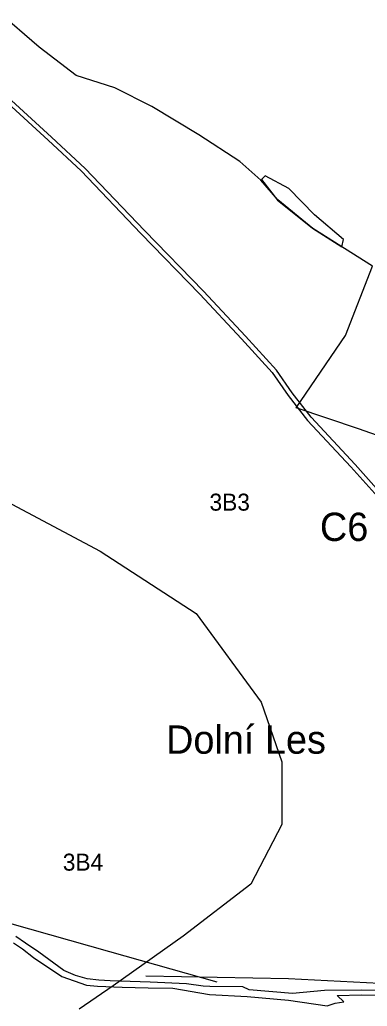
# Model space of a CAD drawing. Extents: x -564810 to -550519, y -1045831 to -1034011.
# Drawn here: x -551516 to -551271, y -1036817 to -1036121 of the extents above; entities that cross this region are included whole.
import ezdxf

# ---------------------------------------------------------------- set-up
doc = ezdxf.new("R2010")
doc.units = 0
for name, color, linetype in [('Lesní porost', 7, 'Continuous'), ('Obvod KPU', 7, 'Continuous'), ('označ pol cest', 7, 'Continuous'), ('Parcelní čísla', 7, 'Continuous'), ('Polní cesty stavající', 7, 'Continuous'), ('STG', 7, 'Continuous'), ('Vedení VN', 7, 'Continuous')]:
    doc.layers.add(name, color=color, linetype=linetype)

msp = doc.modelspace()

# ---------------------------------------------------------------- linework, layer by layer
at = {"layer": 'Lesní porost'}
for p, q in [((-551342.75, -1036230.8), (-551345.37, -1036233.31)), ((-551345.37, -1036233.31), (-551334.01, -1036247.83)), ((-551326.05, -1036239.69), (-551342.75, -1036230.8)), ((-551307.96, -1036258.24), (-551326.05, -1036239.69)), ((-551334.01, -1036247.83), (-551309.38, -1036267.73)), ((-551287.33, -1036275.74), (-551307.96, -1036258.24)), ((-551309.38, -1036267.73), (-551288.65, -1036280.85)), ((-551288.65, -1036280.85), (-551287.33, -1036275.74))]:
    msp.add_line(p, q, dxfattribs=at)
at = {"layer": 'Obvod KPU'}
for p, q in [((-551502.61, -1036139.98), (-551548.27, -1036100.46)), ((-551476.33, -1036159.88), (-551502.61, -1036139.98)), ((-551449.09, -1036168.57), (-551476.33, -1036159.88)), ((-551422.94, -1036181.78), (-551449.09, -1036168.57)), ((-551389.69, -1036201.84), (-551422.94, -1036181.78)), ((-551360.76, -1036220.64), (-551389.69, -1036201.84)), ((-551345.97, -1036233.79), (-551360.76, -1036220.64)), ((-551333.83, -1036247.73), (-551345.97, -1036233.79)), ((-551309.08, -1036267.83), (-551333.83, -1036247.73)), ((-551267.03, -1036294.56), (-551309.08, -1036267.83)), ((-551286.01, -1036343.39), (-551267.03, -1036294.56)), ((-551320.88, -1036394.55), (-551286.01, -1036343.39)), ((-551276.78, -1036409.42), (-551320.88, -1036394.55)), ((-551223.81, -1036428.1), (-551276.78, -1036409.42))]:
    msp.add_line(p, q, dxfattribs=at)
at = {"layer": 'Polní cesty stavající'}
for p, q in [((-551524.72, -1036179.53), (-551496.22, -1036205.47)), ((-551493.82, -1036203.49), (-551522.16, -1036177.67)), ((-551496.22, -1036205.47), (-551472.93, -1036227.33)), ((-551470.16, -1036225.68), (-551493.82, -1036203.49)), ((-551472.93, -1036227.33), (-551430.72, -1036271.58)), ((-551428.17, -1036269.26), (-551470.16, -1036225.68)), ((-551386.41, -1036312.13), (-551428.17, -1036269.26)), ((-551430.72, -1036271.58), (-551388.94, -1036314.32)), ((-551356.6, -1036343.98), (-551386.41, -1036312.13)), ((-551388.94, -1036314.32), (-551359.58, -1036345.73)), ((-551359.58, -1036345.73), (-551337.88, -1036369.72)), ((-551334.86, -1036368.07), (-551356.6, -1036343.98)), ((-551323.74, -1036383.85), (-551334.86, -1036368.07)), ((-551337.88, -1036369.72), (-551326.63, -1036385.76)), ((-551326.63, -1036385.76), (-551312.9, -1036403.53)), ((-551310.41, -1036401.26), (-551323.74, -1036383.85)), ((-551279.28, -1036434.51), (-551310.41, -1036401.26)), ((-551312.9, -1036403.53), (-551282.17, -1036436.32)), ((-551282.17, -1036436.32), (-551248.65, -1036473.8)), ((-551246.07, -1036472.04), (-551279.28, -1036434.51))]:
    msp.add_line(p, q, dxfattribs=at)
for points in [[(-551249.82, -1036805.9), (-551274.47, -1036805.62), (-551300.92, -1036805.82), (-551323.39, -1036808.15), (-551354.15, -1036805.5), (-551358.5, -1036803.26), (-551382.01, -1036803.08), (-551386.69, -1036802.91), (-551398.37, -1036801.15), (-551424.21, -1036800.04), (-551452.35, -1036799.17), (-551460.29, -1036798.62), (-551468.74, -1036797.59), (-551476.94, -1036795.22), (-551485.21, -1036791.88), (-551502.84, -1036778.87), (-551512.27, -1036772.42), (-551518.98, -1036767.85)], [(-551520.65, -1036772.34), (-551514.38, -1036776.39), (-551506.61, -1036782.72), (-551486.53, -1036795.92), (-551469.03, -1036802.05), (-551461.27, -1036802.86), (-551443.93, -1036803.66), (-551425.44, -1036804.12), (-551408, -1036804.28), (-551382.1, -1036808.66), (-551355.58, -1036810.24), (-551326.24, -1036812.65), (-551299.04, -1036816.81), (-551293.31, -1036814.83), (-551287.22, -1036813.88), (-551292.01, -1036809.35), (-551274.61, -1036808.88), (-551249.98, -1036809.51)]]:
    msp.add_lwpolyline(points, dxfattribs=at)
at = {"layer": 'STG'}
for points in [[(-552049.23, -1036221.89), (-551997.79, -1036236.59), (-551961.05, -1036260.48), (-551885.73, -1036348.69), (-551843.48, -1036381.76), (-551812.25, -1036370.74), (-551766.32, -1036337.66), (-551725.9, -1036317.45), (-551694.67, -1036324.8), (-551608.33, -1036413), (-551558.73, -1036429.54), (-551521.99, -1036462.62), (-551459.52, -1036495.69), (-551391.55, -1036539.8), (-551345.62, -1036602.27), (-551330.93, -1036644.54), (-551330.93, -1036688.64), (-551352.97, -1036730.91), (-551400.74, -1036767.66), (-551450.34, -1036802.57), (-551474.22, -1036819.11)], [(-551427.28, -1036795.59), (-551326.24, -1036797.43), (-551252.76, -1036801.1), (-551219.69, -1036799.26), (-551116.81, -1036824.99), (-551069.05, -1036839.69), (-551061.7, -1036883.79), (-551034.14, -1036892.98), (-550969.85, -1036847.04), (-550934.94, -1036808.45), (-550868.81, -1036799.26), (-550808.18, -1036817.64), (-550799, -1036847.04)]]:
    msp.add_lwpolyline(points, dxfattribs=at)
at = {"layer": 'Vedení VN'}
msp.add_lwpolyline([(-551862.47, -1036044.38), (-551813.15, -1036076.53), (-551766.18, -1036107.66), (-551736.1, -1036182.9), (-551719.87, -1036221.44), (-551703.91, -1036260.67), (-551689.46, -1036297.38), (-551661.08, -1036370.87), (-551635.91, -1036439.25), (-551620.3, -1036483.25), (-551604.67, -1036527.71), (-551594.29, -1036557.25), (-551551.26, -1036678.71), (-551523.59, -1036758.47), (-551452.81, -1036778.4), (-551377.04, -1036799.83)], dxfattribs=at)

# ---------------------------------------------------------------- texts
at = {"layer": 'označ pol cest'}
msp.add_text('C6', height=20, dxfattribs=at).set_placement((-551304.11, -1036488.57))
at = {"layer": 'Parcelní čísla'}
msp.add_text('Dolní Les', height=20, dxfattribs=at).set_placement((-551412.85, -1036638.74))
at = {"layer": 'STG'}
for s, p in [('3B3', (-551382.15, -1036467.14)), ('3B4', (-551485.84, -1036721.3))]:
    msp.add_text(s, height=12, dxfattribs=at).set_placement(p)

doc.saveas('drawing.dxf')
